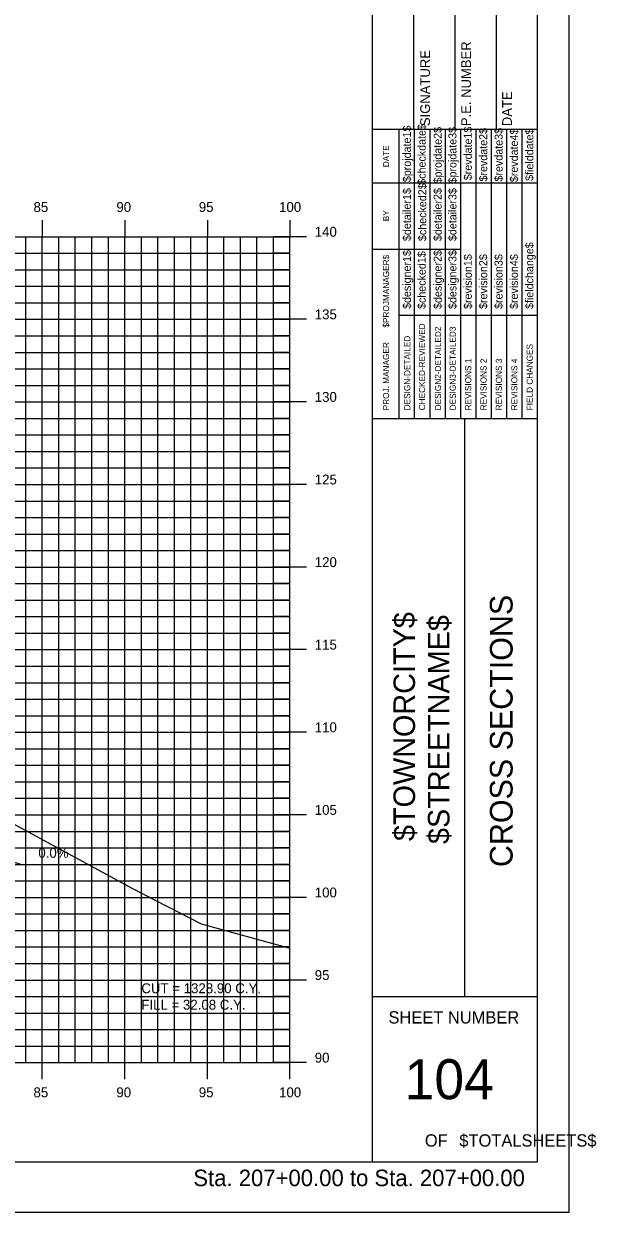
# Model space of a CAD drawing. Extents: x 850598 to 870284, y 366541 to 366651.
# Drawn here: x 868475.3 to 868510, y 366541.2 to 366613.1 of the extents above; entities that cross this region are included whole.
import ezdxf

# ---------------------------------------------------------------- set-up
doc = ezdxf.new("R2010")
doc.units = 0
for name, color, linetype in [('ANNOTATION', 7, 'Continuous'), ('BORDER', 7, 'Continuous'), ('D_Roadway_Centerline', 7, 'Continuous'), ('D_Text_Standard', 7, 'Continuous'), ('H_V ANNOTATION', 7, 'Continuous'), ('HIGHWAY_TITLE', 7, 'Continuous'), ('MAJOR', 7, 'Continuous'), ('MINOR', 7, 'Continuous'), ('PLOT BOUNDARY', 7, 'Continuous'), ('S_Roadway_Centerline', 7, 'Continuous')]:
    doc.layers.add(name, color=color, linetype=linetype)

msp = doc.modelspace()

# ---------------------------------------------------------------- linework, layer by layer
at = {"layer": 'BORDER'}
for p, q in [((868496.421, 366544.225), (868496.421, 366649.225)), ((868506.421, 366544.225), (868506.421, 366649.225)), ((868498.921, 366606.728), (868498.921, 366615.376)), ((868501.421, 366606.728), (868501.421, 366615.376)), ((868503.921, 366606.728), (868503.921, 366615.376)), ((868496.421, 366606.728), (868506.421, 366606.728)), ((868496.421, 366589.228), (868506.421, 366589.228)), ((868502.012, 366554.228), (868502.012, 366589.228)), ((868496.421, 366554.228), (868506.421, 366554.228)), ((868346.421, 366544.225), (868506.421, 366544.225))]:
    msp.add_line(p, q, dxfattribs=at)
for points in [[(868498.036, 366603.478), (868498.036, 366606.728)], [(868498.968, 366589.231), (868498.968, 366606.728)], [(868499.9, 366606.728), (868499.9, 366589.231)], [(868500.832, 366589.231), (868500.832, 366606.728)], [(868501.763, 366589.231), (868501.763, 366606.728)], [(868502.695, 366589.231), (868502.695, 366606.728)], [(868503.627, 366589.231), (868503.627, 366606.728)], [(868504.558, 366589.231), (868504.558, 366606.728)], [(868505.49, 366589.231), (868505.49, 366606.728)], [(868498.037, 366589.231), (868498.037, 366606.022)], [(868496.421, 366603.478), (868506.421, 366603.478)], [(868496.421, 366599.478), (868498.037, 366599.478)], [(868498.036, 366599.478), (868501.762, 366599.478)], [(868498.036, 366595.478), (868506.421, 366595.478)]]:
    msp.add_lwpolyline(points, dxfattribs=at)
at = {"layer": 'D_Roadway_Centerline'}
msp.add_lwpolyline([(868351.421, 366588.43), (868366.421, 366580.93), (868369.695, 366582.021), (868376.421, 366584.263), (868380.421, 366584.343), (868391.421, 366583.683), (868402.421, 366583.023), (868406.421, 366582.783), (868408.421, 366582.663), (868415.738, 366580.224), (868455.362, 366568.225), (868465.314, 366565.212), (868475.176, 366562.225), (868479.176, 366562.225)], dxfattribs=at)
at = {"layer": 'MAJOR'}
for p, q in [((868476.421, 366601.227), (868476.421, 366600.225)), ((868476.421, 366601.227), (868476.421, 366600.225)), ((868481.421, 366601.227), (868481.421, 366600.225)), ((868481.421, 366601.227), (868481.421, 366600.225)), ((868486.421, 366601.227), (868486.421, 366600.225)), ((868486.421, 366601.227), (868486.421, 366600.225)), ((868491.421, 366601.227), (868491.421, 366600.225)), ((868491.421, 366601.227), (868491.421, 366600.225)), ((868351.421, 366600.225), (868491.421, 366600.225)), ((868351.421, 366600.225), (868491.421, 366600.225)), ((868351.421, 366600.225), (868491.421, 366600.225)), ((868351.421, 366600.225), (868491.421, 366600.225)), ((868476.421, 366550.225), (868476.421, 366600.225)), ((868476.421, 366550.225), (868476.421, 366600.225)), ((868481.421, 366550.225), (868481.421, 366600.225)), ((868481.421, 366550.225), (868481.421, 366600.225)), ((868486.421, 366550.225), (868486.421, 366600.225)), ((868486.421, 366550.225), (868486.421, 366600.225)), ((868492.423, 366600.225), (868490.419, 366600.225)), ((868492.423, 366600.225), (868490.419, 366600.225)), ((868491.421, 366550.225), (868491.421, 366600.225)), ((868491.421, 366550.225), (868491.421, 366600.225)), ((868491.421, 366550.225), (868491.421, 366600.225)), ((868491.421, 366550.225), (868491.421, 366600.225)), ((868351.421, 366595.225), (868491.421, 366595.225)), ((868351.421, 366595.225), (868491.421, 366595.225)), ((868492.423, 366595.225), (868490.419, 366595.225)), ((868492.423, 366595.225), (868490.419, 366595.225)), ((868351.421, 366590.225), (868491.421, 366590.225)), ((868351.421, 366590.225), (868491.421, 366590.225)), ((868492.423, 366590.225), (868490.419, 366590.225)), ((868492.423, 366590.225), (868490.419, 366590.225)), ((868351.421, 366585.225), (868491.421, 366585.225)), ((868351.421, 366585.225), (868491.421, 366585.225)), ((868492.423, 366585.225), (868490.419, 366585.225)), ((868492.423, 366585.225), (868490.419, 366585.225)), ((868351.421, 366580.225), (868491.421, 366580.225)), ((868351.421, 366580.225), (868491.421, 366580.225)), ((868492.423, 366580.225), (868490.419, 366580.225)), ((868492.423, 366580.225), (868490.419, 366580.225)), ((868351.421, 366575.225), (868491.421, 366575.225)), ((868351.421, 366575.225), (868491.421, 366575.225)), ((868492.423, 366575.225), (868490.419, 366575.225)), ((868492.423, 366575.225), (868490.419, 366575.225)), ((868351.421, 366570.225), (868491.421, 366570.225)), ((868351.421, 366570.225), (868491.421, 366570.225)), ((868492.423, 366570.225), (868490.419, 366570.225)), ((868492.423, 366570.225), (868490.419, 366570.225)), ((868351.421, 366565.225), (868491.421, 366565.225)), ((868351.421, 366565.225), (868491.421, 366565.225)), ((868492.423, 366565.225), (868490.419, 366565.225)), ((868492.423, 366565.225), (868490.419, 366565.225)), ((868351.421, 366560.225), (868491.421, 366560.225)), ((868351.421, 366560.225), (868491.421, 366560.225)), ((868492.423, 366560.225), (868490.419, 366560.225)), ((868492.423, 366560.225), (868490.419, 366560.225)), ((868351.421, 366555.225), (868491.421, 366555.225)), ((868351.421, 366555.225), (868491.421, 366555.225)), ((868492.423, 366555.225), (868490.419, 366555.225)), ((868492.423, 366555.225), (868490.419, 366555.225)), ((868351.421, 366550.225), (868491.421, 366550.225)), ((868351.421, 366550.225), (868491.421, 366550.225)), ((868351.421, 366550.225), (868491.421, 366550.225)), ((868351.421, 366550.225), (868491.421, 366550.225)), ((868476.421, 366549.223), (868476.421, 366550.225)), ((868476.421, 366549.223), (868476.421, 366550.225)), ((868481.421, 366549.223), (868481.421, 366550.225)), ((868481.421, 366549.223), (868481.421, 366550.225)), ((868486.421, 366549.223), (868486.421, 366550.225)), ((868486.421, 366549.223), (868486.421, 366550.225)), ((868492.423, 366550.225), (868490.419, 366550.225)), ((868492.423, 366550.225), (868490.419, 366550.225)), ((868491.421, 366549.223), (868491.421, 366550.225)), ((868491.421, 366549.223), (868491.421, 366550.225))]:
    msp.add_line(p, q, dxfattribs=at)
at = {"layer": 'MINOR'}
for p, q in [((868475.421, 366550.225), (868475.421, 366600.225)), ((868475.421, 366550.225), (868475.421, 366600.225)), ((868477.421, 366550.225), (868477.421, 366600.225)), ((868477.421, 366550.225), (868477.421, 366600.225)), ((868478.421, 366550.225), (868478.421, 366600.225)), ((868478.421, 366550.225), (868478.421, 366600.225)), ((868479.421, 366550.225), (868479.421, 366600.225)), ((868479.421, 366550.225), (868479.421, 366600.225)), ((868480.421, 366550.225), (868480.421, 366600.225)), ((868480.421, 366550.225), (868480.421, 366600.225)), ((868482.421, 366550.225), (868482.421, 366600.225)), ((868482.421, 366550.225), (868482.421, 366600.225)), ((868483.421, 366550.225), (868483.421, 366600.225)), ((868483.421, 366550.225), (868483.421, 366600.225)), ((868484.421, 366550.225), (868484.421, 366600.225)), ((868484.421, 366550.225), (868484.421, 366600.225)), ((868485.421, 366550.225), (868485.421, 366600.225)), ((868485.421, 366550.225), (868485.421, 366600.225)), ((868487.421, 366550.225), (868487.421, 366600.225)), ((868487.421, 366550.225), (868487.421, 366600.225)), ((868488.421, 366550.225), (868488.421, 366600.225)), ((868488.421, 366550.225), (868488.421, 366600.225)), ((868489.421, 366550.225), (868489.421, 366600.225)), ((868489.421, 366550.225), (868489.421, 366600.225)), ((868490.421, 366550.225), (868490.421, 366600.225)), ((868490.421, 366550.225), (868490.421, 366600.225)), ((868351.421, 366599.225), (868491.421, 366599.225)), ((868351.421, 366599.225), (868491.421, 366599.225)), ((868491.421, 366599.225), (868490.419, 366599.225)), ((868491.421, 366599.225), (868490.419, 366599.225)), ((868351.421, 366598.225), (868491.421, 366598.225)), ((868351.421, 366598.225), (868491.421, 366598.225)), ((868491.421, 366598.225), (868490.419, 366598.225)), ((868491.421, 366598.225), (868490.419, 366598.225)), ((868351.421, 366597.225), (868491.421, 366597.225)), ((868351.421, 366597.225), (868491.421, 366597.225)), ((868491.421, 366597.225), (868490.419, 366597.225)), ((868491.421, 366597.225), (868490.419, 366597.225)), ((868351.421, 366596.225), (868491.421, 366596.225)), ((868351.421, 366596.225), (868491.421, 366596.225)), ((868491.421, 366596.225), (868490.419, 366596.225)), ((868491.421, 366596.225), (868490.419, 366596.225)), ((868351.421, 366594.225), (868491.421, 366594.225)), ((868351.421, 366594.225), (868491.421, 366594.225)), ((868491.421, 366594.225), (868490.419, 366594.225)), ((868491.421, 366594.225), (868490.419, 366594.225)), ((868351.421, 366593.225), (868491.421, 366593.225)), ((868351.421, 366593.225), (868491.421, 366593.225)), ((868491.421, 366593.225), (868490.419, 366593.225)), ((868491.421, 366593.225), (868490.419, 366593.225)), ((868351.421, 366592.225), (868491.421, 366592.225)), ((868351.421, 366592.225), (868491.421, 366592.225)), ((868491.421, 366592.225), (868490.419, 366592.225)), ((868491.421, 366592.225), (868490.419, 366592.225)), ((868351.421, 366591.225), (868491.421, 366591.225)), ((868351.421, 366591.225), (868491.421, 366591.225)), ((868491.421, 366591.225), (868490.419, 366591.225)), ((868491.421, 366591.225), (868490.419, 366591.225)), ((868351.421, 366589.225), (868491.421, 366589.225)), ((868351.421, 366589.225), (868491.421, 366589.225)), ((868491.421, 366589.225), (868490.419, 366589.225)), ((868491.421, 366589.225), (868490.419, 366589.225)), ((868351.421, 366588.225), (868491.421, 366588.225)), ((868351.421, 366588.225), (868491.421, 366588.225)), ((868491.421, 366588.225), (868490.419, 366588.225)), ((868491.421, 366588.225), (868490.419, 366588.225)), ((868351.421, 366587.225), (868491.421, 366587.225)), ((868351.421, 366587.225), (868491.421, 366587.225)), ((868491.421, 366587.225), (868490.419, 366587.225)), ((868491.421, 366587.225), (868490.419, 366587.225)), ((868351.421, 366586.225), (868491.421, 366586.225)), ((868351.421, 366586.225), (868491.421, 366586.225)), ((868491.421, 366586.225), (868490.419, 366586.225)), ((868491.421, 366586.225), (868490.419, 366586.225)), ((868351.421, 366584.225), (868491.421, 366584.225)), ((868351.421, 366584.225), (868491.421, 366584.225)), ((868491.421, 366584.225), (868490.419, 366584.225)), ((868491.421, 366584.225), (868490.419, 366584.225)), ((868351.421, 366583.225), (868491.421, 366583.225)), ((868351.421, 366583.225), (868491.421, 366583.225)), ((868491.421, 366583.225), (868490.419, 366583.225)), ((868491.421, 366583.225), (868490.419, 366583.225)), ((868351.421, 366582.225), (868491.421, 366582.225)), ((868351.421, 366582.225), (868491.421, 366582.225)), ((868491.421, 366582.225), (868490.419, 366582.225)), ((868491.421, 366582.225), (868490.419, 366582.225)), ((868351.421, 366581.225), (868491.421, 366581.225)), ((868351.421, 366581.225), (868491.421, 366581.225)), ((868491.421, 366581.225), (868490.419, 366581.225)), ((868491.421, 366581.225), (868490.419, 366581.225)), ((868351.421, 366579.225), (868491.421, 366579.225)), ((868351.421, 366579.225), (868491.421, 366579.225)), ((868491.421, 366579.225), (868490.419, 366579.225)), ((868491.421, 366579.225), (868490.419, 366579.225)), ((868351.421, 366578.225), (868491.421, 366578.225)), ((868351.421, 366578.225), (868491.421, 366578.225)), ((868491.421, 366578.225), (868490.419, 366578.225)), ((868491.421, 366578.225), (868490.419, 366578.225)), ((868351.421, 366577.225), (868491.421, 366577.225)), ((868351.421, 366577.225), (868491.421, 366577.225)), ((868491.421, 366577.225), (868490.419, 366577.225)), ((868491.421, 366577.225), (868490.419, 366577.225)), ((868351.421, 366576.225), (868491.421, 366576.225)), ((868351.421, 366576.225), (868491.421, 366576.225)), ((868491.421, 366576.225), (868490.419, 366576.225)), ((868491.421, 366576.225), (868490.419, 366576.225)), ((868351.421, 366574.225), (868491.421, 366574.225)), ((868351.421, 366574.225), (868491.421, 366574.225)), ((868491.421, 366574.225), (868490.419, 366574.225)), ((868491.421, 366574.225), (868490.419, 366574.225)), ((868351.421, 366573.225), (868491.421, 366573.225)), ((868351.421, 366573.225), (868491.421, 366573.225)), ((868491.421, 366573.225), (868490.419, 366573.225)), ((868491.421, 366573.225), (868490.419, 366573.225)), ((868351.421, 366572.225), (868491.421, 366572.225)), ((868351.421, 366572.225), (868491.421, 366572.225)), ((868491.421, 366572.225), (868490.419, 366572.225)), ((868491.421, 366572.225), (868490.419, 366572.225)), ((868351.421, 366571.225), (868491.421, 366571.225)), ((868351.421, 366571.225), (868491.421, 366571.225)), ((868491.421, 366571.225), (868490.419, 366571.225)), ((868491.421, 366571.225), (868490.419, 366571.225)), ((868351.421, 366569.225), (868491.421, 366569.225)), ((868351.421, 366569.225), (868491.421, 366569.225)), ((868491.421, 366569.225), (868490.419, 366569.225)), ((868491.421, 366569.225), (868490.419, 366569.225)), ((868351.421, 366568.225), (868491.421, 366568.225)), ((868351.421, 366568.225), (868491.421, 366568.225)), ((868491.421, 366568.225), (868490.419, 366568.225)), ((868491.421, 366568.225), (868490.419, 366568.225)), ((868351.421, 366567.225), (868491.421, 366567.225)), ((868351.421, 366567.225), (868491.421, 366567.225)), ((868491.421, 366567.225), (868490.419, 366567.225)), ((868491.421, 366567.225), (868490.419, 366567.225)), ((868351.421, 366566.225), (868491.421, 366566.225)), ((868351.421, 366566.225), (868491.421, 366566.225)), ((868491.421, 366566.225), (868490.419, 366566.225)), ((868491.421, 366566.225), (868490.419, 366566.225)), ((868351.421, 366564.225), (868491.421, 366564.225)), ((868351.421, 366564.225), (868491.421, 366564.225)), ((868491.421, 366564.225), (868490.419, 366564.225)), ((868491.421, 366564.225), (868490.419, 366564.225)), ((868351.421, 366563.225), (868491.421, 366563.225)), ((868351.421, 366563.225), (868491.421, 366563.225)), ((868491.421, 366563.225), (868490.419, 366563.225)), ((868491.421, 366563.225), (868490.419, 366563.225)), ((868351.421, 366562.225), (868491.421, 366562.225)), ((868351.421, 366562.225), (868491.421, 366562.225)), ((868491.421, 366562.225), (868490.419, 366562.225)), ((868491.421, 366562.225), (868490.419, 366562.225)), ((868351.421, 366561.225), (868491.421, 366561.225)), ((868351.421, 366561.225), (868491.421, 366561.225)), ((868491.421, 366561.225), (868490.419, 366561.225)), ((868491.421, 366561.225), (868490.419, 366561.225)), ((868351.421, 366559.225), (868491.421, 366559.225)), ((868351.421, 366559.225), (868491.421, 366559.225)), ((868491.421, 366559.225), (868490.419, 366559.225)), ((868491.421, 366559.225), (868490.419, 366559.225)), ((868351.421, 366558.225), (868491.421, 366558.225)), ((868351.421, 366558.225), (868491.421, 366558.225)), ((868491.421, 366558.225), (868490.419, 366558.225)), ((868491.421, 366558.225), (868490.419, 366558.225)), ((868351.421, 366557.225), (868491.421, 366557.225)), ((868351.421, 366557.225), (868491.421, 366557.225)), ((868491.421, 366557.225), (868490.419, 366557.225)), ((868491.421, 366557.225), (868490.419, 366557.225)), ((868351.421, 366556.225), (868491.421, 366556.225)), ((868351.421, 366556.225), (868491.421, 366556.225)), ((868491.421, 366556.225), (868490.419, 366556.225)), ((868491.421, 366556.225), (868490.419, 366556.225)), ((868351.421, 366554.225), (868491.421, 366554.225)), ((868351.421, 366554.225), (868491.421, 366554.225)), ((868491.421, 366554.225), (868490.419, 366554.225)), ((868491.421, 366554.225), (868490.419, 366554.225)), ((868351.421, 366553.225), (868491.421, 366553.225)), ((868351.421, 366553.225), (868491.421, 366553.225)), ((868491.421, 366553.225), (868490.419, 366553.225)), ((868491.421, 366553.225), (868490.419, 366553.225)), ((868351.421, 366552.225), (868491.421, 366552.225)), ((868351.421, 366552.225), (868491.421, 366552.225)), ((868491.421, 366552.225), (868490.419, 366552.225)), ((868491.421, 366552.225), (868490.419, 366552.225)), ((868351.421, 366551.225), (868491.421, 366551.225)), ((868351.421, 366551.225), (868491.421, 366551.225)), ((868491.421, 366551.225), (868490.419, 366551.225)), ((868491.421, 366551.225), (868490.419, 366551.225))]:
    msp.add_line(p, q, dxfattribs=at)
at = {"layer": 'PLOT BOUNDARY'}
msp.add_lwpolyline([(868338.327, 366541.166), (868508.327, 366541.166), (868508.327, 366651.166), (868338.327, 366651.166)], close=True, dxfattribs=at)
at = {"layer": 'S_Roadway_Centerline'}
msp.add_lwpolyline([(868414.175, 366583.457), (868421.923, 366583.137), (868425.056, 366583.006), (868425.949, 366582.961), (868428.874, 366582.786), (868433.296, 366582.124), (868435.267, 366581.866), (868449.188, 366578.925), (868450.87, 366578.597), (868459.014, 366572.974), (868459.205, 366572.843), (868459.284, 366572.806), (868466.061, 366571.064), (868467.581, 366569.811), (868470.122, 366567.239), (868470.967, 366566.618), (868471.084, 366566.613), (868481.923, 366560.736), (868486.036, 366558.627), (868491.421, 366557.145)], dxfattribs=at)

# ---------------------------------------------------------------- texts
at = {"layer": 'ANNOTATION'}
msp.add_text('0.0%', height=0.6, dxfattribs=at).set_placement((868476.181, 366562.625))
at = {"layer": 'BORDER'}
for s, height, rotation, p in [('SIGNATURE', 0.5906, 90, (868499.901, 366606.92)), ('P.E. NUMBER', 0.59055, 90, (868502.382, 366606.92)), ('DATE', 0.5906, 90, (868504.862, 366606.92)), ('$projdate1$', 0.48455, 90, (868498.744, 366603.529)), ('$checkdate$', 0.48455, 90, (868499.638, 366603.371)), ('$projdate2$', 0.48455, 90, (868500.607, 366603.45)), ('$projdate3$', 0.48455, 90, (868501.502, 366603.45)), ('$revdate1$', 0.4845, 90, (868502.433, 366603.647)), ('$revdate2$', 0.4845, 90, (868503.365, 366603.568)), ('$revdate3$', 0.4845, 90, (868504.297, 366603.568)), ('$revdate4$', 0.4845, 90, (868505.228, 366603.529)), ('$fielddate$', 0.48455, 90, (868506.16, 366603.607)), ('DATE', 0.3714, 90, (868497.425, 366604.434)), ('$checked2$', 0.4845, 90, (868499.675, 366599.963)), ('$detailer1$', 0.48455, 90, (868498.744, 366599.963)), ('$detailer2$', 0.48455, 90, (868500.607, 366599.963)), ('$detailer3$', 0.48455, 90, (868501.502, 366599.963)), ('BY', 0.3714, 90, (868497.425, 366601.163)), ('$fieldchange$', 0.48455, 90, (868506.16, 366595.851)), ('$designer1$', 0.48455, 90, (868498.744, 366595.851)), ('$checked1$', 0.4845, 90, (868499.638, 366595.851)), ('$designer2$', 0.48455, 90, (868500.607, 366595.851)), ('$designer3$', 0.48455, 90, (868501.502, 366595.851)), ('$revision1$', 0.48455, 90, (868502.433, 366595.851)), ('$revision2$', 0.48455, 90, (868503.365, 366595.851)), ('$revision3$', 0.48455, 90, (868504.297, 366595.851)), ('$revision4$', 0.48455, 90, (868505.228, 366595.851)), ('$PROJMANAGER$', 0.37275, 90, (868497.425, 366594.723)), ('CHECKED-REVIEWED', 0.37275, 90, (868499.602, 366589.716)), ('DESIGN-DETAILED', 0.37275, 90, (868498.707, 366589.716)), ('DESIGN2-DETAILED2', 0.37275, 90, (868500.571, 366589.716)), ('DESIGN3-DETAILED3', 0.37275, 90, (868501.465, 366589.716)), ('PROJ. MANAGER', 0.37275, 90, (868497.425, 366589.716)), ('FIELD CHANGES', 0.37275, 90, (868506.124, 366589.716)), ('REVISIONS 1', 0.37275, 90, (868502.397, 366589.716)), ('REVISIONS 2', 0.37275, 90, (868503.329, 366589.716)), ('REVISIONS 3', 0.37275, 90, (868504.26, 366589.716)), ('REVISIONS 4', 0.37275, 90, (868505.192, 366589.716)), ('CROSS SECTIONS', 1.37787, 90, (868504.905, 366562.062)), ('SHEET NUMBER', 0.74527, 360, (868497.386, 366552.592)), ('104', 2.4194, 360, (868498.367, 366548.008)), ('OF', 0.7453, 360, (868499.588, 366545.138)), ('$TOTALSHEETS$', 0.74527, 360, (868501.677, 366545.138))]:
    msp.add_text(s, height=height, rotation=rotation, dxfattribs=at).set_placement(p)
at = {"layer": 'D_Text_Standard'}
for s, p in [('CUT = 1328.90 C.Y.', (868482.421, 366554.425)), ('FILL = 32.08 C.Y.', (868482.421, 366553.429))]:
    msp.add_text(s, height=0.6, dxfattribs=at).set_placement(p)
at = {"layer": 'H_V ANNOTATION'}
for s, height, p in [('85', 0.6, (868475.888, 366601.725)), ('90', 0.6, (868480.907, 366601.725)), ('95', 0.6, (868485.899, 366601.725)), ('100', 0.6, (868490.762, 366601.725)), ('140', 0.6, (868492.921, 366600.225)), ('135', 0.6, (868492.921, 366595.225)), ('130', 0.6, (868492.921, 366590.225)), ('125', 0.6, (868492.921, 366585.225)), ('120', 0.6, (868492.921, 366580.225)), ('115', 0.6, (868492.921, 366575.225)), ('110', 0.6, (868492.921, 366570.225)), ('105', 0.6, (868492.921, 366565.225)), ('100', 0.6, (868492.921, 366560.225)), ('95', 0.6, (868492.921, 366555.225)), ('90', 0.6, (868492.921, 366550.225)), ('85', 0.6, (868475.888, 366548.125)), ('90', 0.6, (868480.907, 366548.125)), ('95', 0.6, (868485.899, 366548.125)), ('100', 0.6, (868490.762, 366548.125)), ('Sta. 207+00.00 to Sta. 207+00.00', 1.0002, (868485.567, 366542.745))]:
    msp.add_text(s, height=height, dxfattribs=at).set_placement(p)
at = {"layer": 'HIGHWAY_TITLE'}
for s, p in [('$TOWNORCITY$', (868498.993, 366563.637)), ('$STREETNAME$', (868501.08, 366563.457))]:
    msp.add_text(s, height=1.30428, rotation=90, dxfattribs=at).set_placement(p)

doc.saveas('drawing.dxf')
